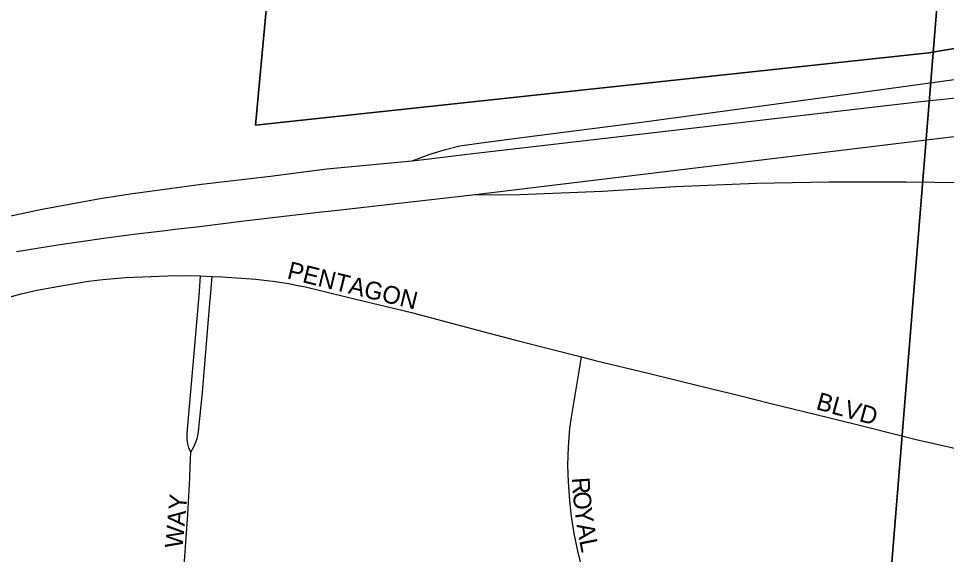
# Model space of a CAD drawing. Extents: x 1410790 to 1770854, y 448063 to 770588.
# Drawn here: x 1527145 to 1529770, y 648771 to 650287 of the extents above; entities that cross this region are included whole.
import ezdxf

# ---------------------------------------------------------------- set-up
doc = ezdxf.new("R2010")
doc.units = 0
for name, color, linetype in [('GM_X_City_Street', 7, 'Continuous'), ('GM_X_City_Street_Text', 7, 'Continuous'), ('GM_X_Corporation', 7, 'Continuous'), ('GM_X_Interstate_Route', 7, 'Continuous'), ('GM_X_Section', 7, 'Continuous'), ('GM_X_State_Route', 7, 'Continuous')]:
    doc.layers.add(name, color=color, linetype=linetype)

msp = doc.modelspace()

# ---------------------------------------------------------------- linework, layer by layer
at = {"layer": 'GM_X_City_Street'}
for points in [[(1526729.9, 649378.8), (1526755.2, 649387.7), (1526880, 649427.2), (1527011.3, 649468.2), (1527086.6, 649490.6), (1527152.9, 649508.2), (1527197.4, 649518.4), (1527271.3, 649532.2), (1527343, 649543.9), (1527383.8, 649549), (1527448.1, 649554.8), (1527591.1, 649560), (1527659.7, 649558.9), (1527660.3, 649558.9)], [(1527632.6, 649060.8), (1527627.2, 649073.1), (1527624.3, 649083.9), (1527622.6, 649097.5), (1527622.8, 649114.2), (1527639, 649307.2), (1527649.5, 649427.7), (1527654.3, 649480.9), (1527657, 649515.7), (1527660.3, 649558.9)], [(1527632.6, 649060.8), (1527641.3, 649075.2), (1527647.1, 649088.6), (1527651.4, 649102.3), (1527654.7, 649119.3), (1527665.6, 649229.6), (1527680.6, 649413.1), (1527686.5, 649481.9), (1527689.2, 649511.4), (1527693.5, 649557.7)], [(1527660.3, 649558.9), (1527693.5, 649557.7)], [(1527693.5, 649557.7), (1527721.7, 649556.7), (1527816.2, 649549.9), (1527864.8, 649544.3), (1527909.6, 649537.8), (1527930.7, 649533.3)], [(1527930.7, 649533.3), (1527957.2, 649527.7), (1528075.7, 649499.2), (1528257.2, 649455.5), (1528459.2, 649401.8), (1528548, 649378.3), (1528640.3, 649355.1), (1528738.3, 649329.9)], [(1528792.2, 648545.5), (1528785.5, 648571.2), (1528744.7, 648713), (1528728.5, 648776.1), (1528717.2, 648830.2), (1528709.4, 648878.3), (1528704.4, 648923.4), (1528700.6, 648975.3), (1528699.4, 649023.9), (1528700.7, 649075.9), (1528704.7, 649127.6), (1528709.2, 649159.6), (1528732.4, 649295), (1528738.3, 649329.9)], [(1528738.3, 649329.9), (1528776.9, 649320.1), (1528926.8, 649283.7), (1529079.6, 649245.9), (1529184.8, 649220.3), (1529273.8, 649198), (1529436.3, 649158.4), (1529554.1, 649129.4), (1529684.5, 649096.3), (1529780.5, 649074.4), (1529885.8, 649049.3), (1529981.7, 649027.3), (1530102.9, 648998.8), (1530218.5, 648970)], [(1527607.2, 648653.1), (1527608.8, 648672.9), (1527624.1, 648885.4), (1527629.9, 648986.8), (1527631.2, 649019.9), (1527632.6, 649060.8)]]:
    msp.add_lwpolyline(points, dxfattribs=at)
at = {"layer": 'GM_X_Corporation'}
for points in [[(1521851.4, 650276.9), (1522603.4, 650350.4), (1523616.5, 650564.8), (1523592.6, 650298.8), (1524521.2, 650430.5), (1524558.2, 650794.4), (1524657.3, 651768.8), (1525138.5, 651718.8), (1525942.2, 651641.8), (1528039.5, 651437), (1527997.7, 651010.8), (1527909, 650993.3), (1527815.5, 649985.9), (1529720.6, 650189.8), (1530341, 650295.8)], [(1530341, 650295.8), (1529720.6, 650189.8), (1527815.5, 649985.9), (1527909, 650993.3)]]:
    msp.add_lwpolyline(points, dxfattribs=at)
at = {"layer": 'GM_X_Interstate_Route'}
for points in [[(1527006.6, 649704.3), (1527212.1, 649747.7), (1527376.6, 649778.2), (1527460.9, 649791.2), (1527662.5, 649818.3), (1527857.9, 649841.7), (1528017.4, 649861.9), (1528258.4, 649884.3), (1528307.2, 649890.4), (1528414.7, 649903.2), (1528642.8, 649930), (1529688.8, 650051.2), (1529796.4, 650062.7)], [(1528429.3, 649788.5), (1530141.7, 649995.7)], [(1528003.4, 649740.3), (1528047.8, 649745.5), (1528429.3, 649788.5)], [(1527588.2, 649691.1), (1527656.9, 649699.1), (1527783.9, 649714.6), (1527904.5, 649728.7), (1528003.4, 649740.3)], [(1527139.7, 649627.9), (1527256.5, 649646.8), (1527386.5, 649665.7), (1527471.2, 649676.7), (1527552.6, 649686.9), (1527588.2, 649691.1)]]:
    msp.add_lwpolyline(points, dxfattribs=at)
at = {"layer": 'GM_X_Section'}
for points in [[(1529818.7, 651249.1), (1529389.2, 645957.9), (1524163.6, 646480.2), (1524666.4, 651730.2)], [(1535136.5, 650861.1), (1534609.1, 645459.7), (1529389.2, 645957.9), (1529818.7, 651249.1)]]:
    msp.add_lwpolyline(points, close=True, dxfattribs=at)
at = {"layer": 'GM_X_State_Route'}
for points in [[(1528258.4, 649884.3), (1528310.2, 649903.9), (1528349.5, 649915.9), (1528393.9, 649927), (1528454.4, 649935.8), (1528576.5, 649951.6), (1528914.9, 649995.3), (1529490.6, 650072.8), (1529812.4, 650117.6)], [(1528429.3, 649788.5), (1528563.8, 649789.5), (1528796.8, 649798.8), (1529003.5, 649811.7), (1529233.1, 649821), (1529436.6, 649825.2), (1529656.5, 649825.5), (1529896.1, 649822.2)]]:
    msp.add_lwpolyline(points, dxfattribs=at)

# ---------------------------------------------------------------- texts
at = {"layer": 'GM_X_City_Street_Text'}
for s, rotation, p in [('PENTAGON', 346.3264, (1527902.6, 649552.2)), ('BLVD', 344.4732, (1529398.8, 649182.6)), ('R', 273.7188, (1528710.5, 648987.9)), ('WAY', 84.8053, (1527609.3, 648787.2)), ('O', 275.1995, (1528713.2, 648947)), ('Y', 277.6035, (1528717.4, 648900.9)), ('A', 279.9108, (1528723.6, 648855.1)), ('L', 281.3683, (1528731.4, 648810.3))]:
    msp.add_text(s, height=50, rotation=rotation, dxfattribs=at).set_placement(p)

doc.saveas('drawing.dxf')
